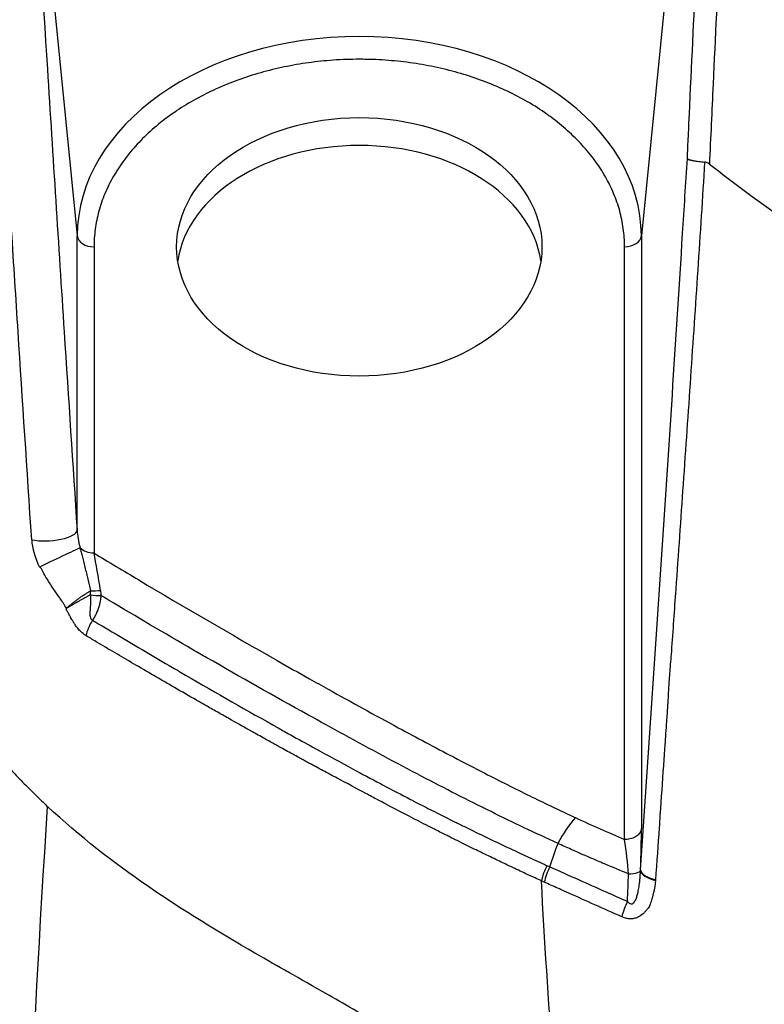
# Model space of a CAD drawing. Header units: millimetres. Extents: x 0 to 7374, y 0 to 4200.
# Tile 568 of 656: x 3858 to 3872, y 2000 to 2018. Entities that reach past the tile are written whole.
import ezdxf

# ---------------------------------------------------------------- set-up
doc = ezdxf.new("R2010")
doc.units = ezdxf.units.MM
doc.header["$LTSCALE"] = 0.2

# ---------------------------------------------------------------- blocks, each defined once
blk = doc.blocks.new('A$Cccaa745f')
for p, q in [((-32.591, 1120.69), (-33.98, 1106.639)), ((-44.948, 1116.032), (-44.02, 1106.639)), ((-44.02, 1101.401), (-44.02, 1106.639)), ((-33.98, 1106.639), (-33.98, 1096.099)), ((-43.72, 1106.442), (-43.72, 1100.997)), ((-34.28, 1095.902), (-34.28, 1106.442)), ((-35.661, 1095.44), (-35.611, 1095.418)), ((-33.996, 1095.35), (-33.996, 1095.36)), ((-35.709, 1095.143), (-35.76, 1095.166)), ((-33.731, 1095.176), (-33.735, 1095.127)), ((-33.73, 1095.188), (-33.731, 1095.176))]:
    blk.add_line(p, q)
for centre, major_axis, ratio, start_param, end_param in [((-39, 1106.637), (-5.018, 0), 0.706942, 3.142444, 6.282335), ((-39, 1105.947), (-3.25, 0), 0.707107, 3.249494, 6.175284), ((-32.702, 1103.238), (-0.17, 4.712), 0.159859, 6.152378, 6.261904), ((-43.72, 1106.654), (-0.3, 0), 0.706795, 0.070223, 1.571205), ((-34.281, 1106.654), (0.3, 0), 0.707299, 4.717279, 6.213629), ((-44.518, 1101.376), (0.499, 0.033), 0.318961, 4.020087, 6.231118), ((-43.617, 1100.835), (-0.329, 0.801), 0.290081, 0.675236, 1.13153), ((-44.079, 1100.82), (-0.587, 0.859), 0.546537, 0.746444, 1.295369), ((-44.38, 1100.889), (0.451, 0.216), 0.010653, 0.411776, 2.301987), ((-43.72, 1101.21), (0.3, 0), 0.707107, 3.743225, 4.71239), ((-43.646, 1100.437), (-0.16, 0.958), 0.0251, 4.599531, 5.333043), ((-43.907, 1100.146), (0.048, 0.498), 0.227814, 4.954717, 5.100714), ((-43.711, 1100.318), (0.3, -0.028), 0.238581, 4.485029, 5.126927), ((-43.706, 1100.429), (0.3, 0.009), 0.34806, 4.442474, 5.047053), ((-43.557, 1099.676), (0.257, 0.429), 0.457349, 1.546816, 2.175939), ((-35.235, 1095.83), (-0.347, -0.61), 0.29015, 4.034235, 4.873053), ((-34.092, 1095.085), (-0.072, -1.581), 0.05376, 1.749383, 2.269748), ((-35.506, 1095.316), (-0.206, -0.456), 0.38768, 4.614346, 5.216893), ((-35.455, 1095.293), (-0.205, -0.456), 0.387538, 4.612937, 5.21537), ((-34.295, 1095.365), (0.3, -0.011), 0.24512, 5.006841, 6.217677), ((-33.497, 1095.336), (-0.499, 0.034), 0.365915, 0.053025, 1.110435), ((-33.498, 1095.324), (-0.499, 0.037), 0.368594, 0.062851, 1.112695), ((-34.295, 1095.365), (0.3, -0.011), 0.24512, 6.218666, 6.218815), ((-34.088, 1094.678), (-0.205, -0.456), 0.36013, 4.603099, 5.204449)]:
    blk.add_ellipse(centre, major_axis=major_axis, ratio=ratio, start_param=start_param, end_param=end_param)
blk.add_ellipse((-39, 1106.442), major_axis=(3.25, 0), ratio=0.707107)
for points, knots in [([(0, 1201.072), (-2.689, 1201.066), (-5.304, 1200.896), (-10.564, 1200.216), (-13.15, 1199.71), (-17.41, 1198.595), (-19.097, 1198.078), (-21.713, 1197.15), (-22.654, 1196.791), (-26.071, 1195.387), (-28.472, 1194.207), (-32.082, 1192.133), (-33.384, 1191.32), (-36.089, 1189.484), (-37.486, 1188.444), (-40.06, 1186.355), (-41.249, 1185.312), (-43.774, 1182.917), (-45.111, 1181.527), (-48.684, 1177.417), (-50.768, 1174.545), (-53.596, 1169.867), (-54.53, 1168.142), (-55.506, 1166.11), (-55.631, 1165.844), (-55.909, 1165.242), (-56.065, 1164.897), (-56.63, 1163.615), (-57.021, 1162.663), (-57.761, 1160.728), (-58.107, 1159.75), (-58.569, 1158.333), (-58.713, 1157.876), (-59.385, 1155.641), (-59.829, 1153.852), (-60.355, 1151.181), (-60.51, 1150.29), (-60.708, 1148.93), (-60.769, 1148.473), (-61.045, 1146.179), (-61.173, 1144.341), (-61.253, 1140.726), (-61.211, 1138.953), (-61.039, 1136.34), (-60.965, 1135.487), (-60.585, 1131.897), (-60.13, 1129.182), (-58.377, 1121.689), (-56.744, 1117.052), (-53.685, 1110.406), (-52.558, 1108.248), (-50.145, 1104.03), (-48.932, 1102.119), (-47.642, 1100.29), (-47.399, 1099.951), (-46.98, 1099.395), (-46.793, 1099.155), (-46.604, 1098.918)], [0.000001, 0.000001, 0.000001, 0.000001, 0.80676, 0.80676, 1.613192, 1.613192, 2.147474, 2.147474, 2.450992, 2.450992, 3.264414, 3.264414, 3.726842, 3.726842, 4.252174, 4.252174, 4.730344, 4.730344, 5.307349, 5.307349, 6.354307, 6.354307, 6.939167, 6.939167, 7.029371, 7.029371, 7.147426, 7.147426, 7.463958, 7.463958, 7.785402, 7.785402, 7.92361, 7.92361, 8.469515, 8.469515, 8.732461, 8.732461, 8.864314, 8.864314, 9.389857, 9.389857, 9.894845, 9.894845, 10.139254, 10.139254, 10.923429, 10.923429, 12.288079, 12.288079, 12.97394, 12.97394, 13.688941, 13.688941, 13.803195, 13.803195, 13.892779, 13.892779, 13.892779, 13.892779]), ([(-33.164, 1108.011), (-33.158, 1108.144), (-33.152, 1108.277), (-33.146, 1108.41), (-33.142, 1108.488), (-33.138, 1108.566), (-33.135, 1108.644), (-33.055, 1110.349), (-32.976, 1112.053), (-32.899, 1113.754), (-32.883, 1114.11), (-32.867, 1114.465), (-32.851, 1114.821), (-32.785, 1116.284), (-32.72, 1117.746), (-32.656, 1119.206), (-32.634, 1119.701), (-32.612, 1120.195), (-32.591, 1120.69)], [0, 0, 0, 0, 0.0313514, 0.0313514, 0.0313514, 0.0497943, 0.0497943, 0.0497943, 0.4522092, 0.4522092, 0.4522092, 0.536318, 0.536318, 0.536318, 0.8826036, 0.8826036, 0.8826036, 0.9999982, 0.9999982, 0.9999982, 0.9999982]), ([(-32.195, 1120.733), (-32.229, 1119.944), (-32.263, 1119.163), (-32.31, 1118.089), (-32.323, 1117.791), (-32.349, 1117.214), (-32.361, 1116.939), (-32.385, 1116.39), (-32.398, 1116.115), (-32.422, 1115.565), (-32.434, 1115.288), (-32.457, 1114.786), (-32.467, 1114.561), (-32.515, 1113.499), (-32.553, 1112.67), (-32.629, 1111.004), (-32.667, 1110.165), (-32.728, 1108.858), (-32.75, 1108.384), (-32.772, 1107.913)], [0.000043, 0.000043, 0.000043, 0.000043, 0.1803438, 0.1803438, 0.25, 0.25, 0.3154675, 0.3154675, 0.3815061, 0.3815061, 0.4475135, 0.4475135, 0.5, 0.5, 0.6917095, 0.6917095, 0.8880778, 0.8880778, 0.9999842, 0.9999842, 0.9999842, 0.9999842]), ([(-44.948, 1116.032), (-44.898, 1115.199), (-44.847, 1114.367), (-44.796, 1113.537), (-44.714, 1112.223), (-44.633, 1110.914), (-44.55, 1109.609), (-44.451, 1108.042), (-44.351, 1106.482), (-44.251, 1104.93), (-44.174, 1103.749), (-44.097, 1102.573), (-44.02, 1101.401)], [0.0099023, 0.0099023, 0.0099023, 0.0099023, 0.1768093, 0.1768093, 0.1768093, 0.4410775, 0.4410775, 0.4410775, 0.7585437, 0.7585437, 0.7585437, 1, 1, 1, 1]), ([(-44.829, 1101.233), (-44.911, 1102.484), (-44.991, 1103.715), (-45.109, 1105.534), (-45.147, 1106.136), (-45.204, 1107.033), (-45.223, 1107.331), (-45.261, 1107.924), (-45.281, 1108.251), (-45.331, 1109.044), (-45.367, 1109.631), (-45.424, 1110.558), (-45.444, 1110.874), (-45.484, 1111.523), (-45.507, 1111.884), (-45.602, 1113.447), (-45.676, 1114.682), (-45.749, 1115.902)], [0, 0, 0, 0, 0.25, 0.25, 0.375, 0.375, 0.4375, 0.4375, 0.5, 0.5, 0.625, 0.625, 0.6875, 0.6875, 0.75, 0.75, 1, 1, 1, 1]), ([(-34.28, 1106.442), (-34.28, 1106.551), (-34.288, 1106.661), (-34.318, 1106.875), (-34.339, 1106.979), (-34.397, 1107.186), (-34.433, 1107.289), (-34.517, 1107.491), (-34.567, 1107.591), (-34.678, 1107.787), (-34.741, 1107.883), (-34.878, 1108.07), (-34.953, 1108.162), (-35.115, 1108.339), (-35.202, 1108.425), (-35.387, 1108.591), (-35.485, 1108.67), (-35.613, 1108.765), (-35.638, 1108.783), (-35.773, 1108.878), (-35.887, 1108.952), (-36.121, 1109.087), (-36.24, 1109.15), (-36.486, 1109.267), (-36.613, 1109.321), (-36.873, 1109.422), (-37.007, 1109.467), (-37.279, 1109.55), (-37.418, 1109.587), (-37.701, 1109.651), (-37.844, 1109.678), (-38.134, 1109.723), (-38.28, 1109.74), (-38.574, 1109.766), (-38.722, 1109.774), (-38.914, 1109.777), (-38.957, 1109.778), (-39.155, 1109.778), (-39.309, 1109.772), (-39.61, 1109.751), (-39.757, 1109.736), (-40.048, 1109.696), (-40.192, 1109.671), (-40.476, 1109.612), (-40.616, 1109.578), (-40.892, 1109.5), (-41.027, 1109.456), (-41.29, 1109.36), (-41.419, 1109.308), (-41.669, 1109.195), (-41.79, 1109.134), (-42.024, 1109.005), (-42.136, 1108.937), (-42.275, 1108.844), (-42.306, 1108.822), (-42.446, 1108.724), (-42.55, 1108.643), (-42.744, 1108.475), (-42.835, 1108.389), (-43.003, 1108.212), (-43.082, 1108.12), (-43.225, 1107.932), (-43.291, 1107.835), (-43.411, 1107.634), (-43.464, 1107.53), (-43.555, 1107.322), (-43.593, 1107.219), (-43.654, 1107.009), (-43.677, 1106.903), (-43.709, 1106.691), (-43.718, 1106.584), (-43.72, 1106.466), (-43.72, 1106.454), (-43.72, 1106.442)], [0, 0, 0, 0, 0.03125, 0.03125, 0.061431, 0.061431, 0.091653, 0.091653, 0.121901, 0.121901, 0.152157, 0.152157, 0.182398, 0.182398, 0.212614, 0.212614, 0.242775, 0.242775, 0.25, 0.25, 0.28125, 0.28125, 0.311214, 0.311214, 0.341215, 0.341215, 0.371241, 0.371241, 0.401278, 0.401278, 0.431311, 0.431311, 0.461327, 0.461327, 0.491304, 0.491304, 0.5, 0.5, 0.53125, 0.53125, 0.561213, 0.561213, 0.591213, 0.591213, 0.621239, 0.621239, 0.651276, 0.651276, 0.68131, 0.68131, 0.711327, 0.711327, 0.741306, 0.741306, 0.75, 0.75, 0.78125, 0.78125, 0.81188, 0.81188, 0.842555, 0.842555, 0.87325, 0.87325, 0.904938, 0.904938, 0.935578, 0.935578, 0.966165, 0.966165, 0.996651, 0.996651, 1, 1, 1, 1]), ([(-33.996, 1095.36), (-33.868, 1097.212), (-33.742, 1099.082), (-33.617, 1100.969), (-33.492, 1102.855), (-33.369, 1104.76), (-33.248, 1106.679), (-33.22, 1107.122), (-33.192, 1107.567), (-33.164, 1108.011)], [0, 0, 0, 0, 0.4482421, 0.4482421, 0.4482421, 0.8965444, 0.8965444, 0.8965444, 1, 1, 1, 1]), ([(-32.856, 1107.949), (-32.896, 1107.317), (-32.937, 1106.676), (-33.022, 1105.4), (-33.064, 1104.766), (-33.151, 1103.497), (-33.195, 1102.863), (-33.282, 1101.606), (-33.326, 1100.985), (-33.396, 1099.988), (-33.422, 1099.619), (-33.448, 1099.246)], [0.0000194, 0.0000194, 0.0000194, 0.0000194, 0.2331888, 0.2331888, 0.4567936, 0.4567936, 0.6737515, 0.6737515, 0.8802264, 0.8802264, 0.9999935, 0.9999935, 0.9999935, 0.9999935]), ([(-33.164, 1108.011), (-33.164, 1108.011), (-33.164, 1108.01), (-33.163, 1108.01), (-33.163, 1108.009), (-33.162, 1108.008), (-33.161, 1108.007), (-33.16, 1108.006), (-33.158, 1108.005), (-33.157, 1108.004), (-33.155, 1108.003), (-33.154, 1108.002), (-33.151, 1108.001), (-33.149, 1108), (-33.147, 1107.999), (-33.144, 1107.998), (-33.142, 1107.997), (-33.14, 1107.996), (-33.138, 1107.995), (-33.135, 1107.994), (-33.132, 1107.993), (-33.129, 1107.992), (-33.126, 1107.991), (-33.122, 1107.99), (-33.119, 1107.989), (-33.115, 1107.988), (-33.112, 1107.987), (-33.108, 1107.987), (-33.105, 1107.986), (-33.101, 1107.985), (-33.097, 1107.984), (-33.093, 1107.983), (-33.089, 1107.982), (-33.085, 1107.981), (-33.082, 1107.981), (-33.078, 1107.98), (-33.074, 1107.979), (-33.066, 1107.977), (-33.057, 1107.976), (-33.048, 1107.974), (-33.035, 1107.972), (-33.021, 1107.97), (-33.007, 1107.967), (-32.992, 1107.965), (-32.976, 1107.963), (-32.959, 1107.961), (-32.943, 1107.958), (-32.927, 1107.956), (-32.91, 1107.954), (-32.908, 1107.954), (-32.907, 1107.954), (-32.905, 1107.954), (-32.888, 1107.952), (-32.872, 1107.95), (-32.856, 1107.949)], [0.0000005, 0.0000005, 0.0000005, 0.0000005, 0.0496498, 0.0496498, 0.0496498, 0.1029865, 0.1029865, 0.1029865, 0.1430182, 0.1430182, 0.1430182, 0.1819837, 0.1819837, 0.1819837, 0.2206935, 0.2206935, 0.2206935, 0.25, 0.25, 0.25, 0.2920375, 0.2920375, 0.2920375, 0.3362106, 0.3362106, 0.3362106, 0.3818274, 0.3818274, 0.3818274, 0.4268355, 0.4268355, 0.4268355, 0.4688201, 0.4688201, 0.4688201, 0.5, 0.5, 0.5, 0.5693149, 0.5693149, 0.5693149, 0.6687215, 0.6687215, 0.6687215, 0.7756472, 0.7756472, 0.7756472, 0.8822503, 0.8822503, 0.8822503, 0.8935845, 0.8935845, 0.8935845, 0.999974, 0.999974, 0.999974, 0.999974]), ([(-32.772, 1107.913), (-32.517, 1107.718), (-32.263, 1107.527), (-32.01, 1107.34), (-31.569, 1107.015), (-31.13, 1106.703), (-30.694, 1106.401), (-30.254, 1106.096), (-29.816, 1105.803), (-29.381, 1105.521), (-28.94, 1105.235), (-28.503, 1104.961), (-28.07, 1104.697), (-28.027, 1104.671), (-27.983, 1104.645), (-27.94, 1104.618), (-27.52, 1104.364), (-27.104, 1104.121), (-26.693, 1103.887), (-26.303, 1103.665), (-25.917, 1103.452), (-25.536, 1103.248), (-25.509, 1103.233), (-25.482, 1103.219), (-25.455, 1103.204), (-25.063, 1102.994), (-24.676, 1102.793), (-24.294, 1102.601), (-23.93, 1102.417), (-23.57, 1102.241), (-23.216, 1102.072), (-23.19, 1102.059), (-23.164, 1102.047), (-23.138, 1102.034), (-22.787, 1101.868), (-22.442, 1101.708), (-22.103, 1101.555), (-22.067, 1101.539), (-22.032, 1101.523), (-21.996, 1101.507), (-21.678, 1101.365), (-21.365, 1101.228), (-21.058, 1101.097), (-20.827, 1100.999), (-20.599, 1100.903), (-20.374, 1100.811), (-20.063, 1100.683), (-19.758, 1100.561), (-19.46, 1100.444), (-19.414, 1100.427), (-19.368, 1100.409), (-19.322, 1100.391), (-19.246, 1100.361), (-19.17, 1100.332), (-19.094, 1100.303), (-19.033, 1100.28), (-18.972, 1100.257), (-18.912, 1100.234), (-18.689, 1100.149), (-18.469, 1100.068), (-18.254, 1099.989), (-18.21, 1099.973), (-18.166, 1099.957), (-18.122, 1099.941), (-17.993, 1099.894), (-17.865, 1099.848), (-17.739, 1099.803), (-17.676, 1099.78), (-17.613, 1099.758), (-17.551, 1099.736), (-17.526, 1099.727), (-17.508, 1099.721), (-17.489, 1099.714), (-17.472, 1099.709), (-17.455, 1099.702), (-17.43, 1099.694), (-17.412, 1099.688), (-17.391, 1099.68), (-17.365, 1099.671), (-17.278, 1099.641), (-17.191, 1099.611), (-17.104, 1099.581), (-16.758, 1099.463), (-16.417, 1099.351), (-16.082, 1099.244), (-15.771, 1099.144), (-15.464, 1099.049), (-15.163, 1098.959), (-15.054, 1098.926), (-14.946, 1098.894), (-14.838, 1098.862), (-14.556, 1098.779), (-14.278, 1098.7), (-14.006, 1098.625), (-13.88, 1098.59), (-13.756, 1098.556), (-13.632, 1098.522), (-13.377, 1098.453), (-13.126, 1098.387), (-12.88, 1098.324), (-12.782, 1098.299), (-12.685, 1098.274), (-12.588, 1098.249), (-12.324, 1098.183), (-12.066, 1098.12), (-11.815, 1098.059), (-11.725, 1098.038), (-11.636, 1098.017), (-11.547, 1097.996), (-11.31, 1097.941), (-11.078, 1097.888), (-10.852, 1097.837), (-10.758, 1097.816), (-10.664, 1097.796), (-10.572, 1097.776), (-10.345, 1097.726), (-10.124, 1097.679), (-9.908, 1097.635), (-9.825, 1097.618), (-9.743, 1097.601), (-9.662, 1097.585), (-9.632, 1097.579), (-9.602, 1097.572), (-9.572, 1097.566), (-9.457, 1097.544), (-9.344, 1097.521), (-9.232, 1097.5), (-9.162, 1097.486), (-9.092, 1097.473), (-9.023, 1097.46), (-8.988, 1097.453), (-8.954, 1097.447), (-8.92, 1097.44), (-8.906, 1097.438), (-8.897, 1097.436), (-8.887, 1097.434), (-8.876, 1097.432), (-8.864, 1097.43), (-8.844, 1097.426), (-8.838, 1097.425), (-8.832, 1097.424), (-8.825, 1097.423), (-8.745, 1097.408), (-8.652, 1097.391), (-8.567, 1097.376), (-8.396, 1097.345), (-8.228, 1097.316), (-8.062, 1097.287), (-7.953, 1097.269), (-7.845, 1097.251), (-7.738, 1097.233), (-7.522, 1097.198), (-7.309, 1097.164), (-7.101, 1097.132), (-6.97, 1097.112), (-6.84, 1097.093), (-6.712, 1097.074), (-6.526, 1097.047), (-6.344, 1097.022), (-6.165, 1096.998), (-6.07, 1096.985), (-5.975, 1096.972), (-5.882, 1096.96), (-5.835, 1096.954), (-5.789, 1096.948), (-5.743, 1096.942), (-5.581, 1096.922), (-5.422, 1096.902), (-5.266, 1096.884), (-5.122, 1096.866), (-4.98, 1096.85), (-4.841, 1096.835), (-4.695, 1096.818), (-4.553, 1096.803), (-4.413, 1096.788), (-4.273, 1096.774), (-4.135, 1096.76), (-4.001, 1096.747), (-3.913, 1096.738), (-3.827, 1096.73), (-3.742, 1096.722), (-3.558, 1096.704), (-3.378, 1096.689), (-3.202, 1096.675), (-3.038, 1096.662), (-2.878, 1096.65), (-2.72, 1096.64), (-2.706, 1096.639), (-2.693, 1096.638), (-2.679, 1096.637), (-2.534, 1096.628), (-2.391, 1096.62), (-2.25, 1096.612), (-2.223, 1096.611), (-2.197, 1096.609), (-2.17, 1096.608), (-2.041, 1096.601), (-1.912, 1096.596), (-1.784, 1096.59), (-1.746, 1096.589), (-1.709, 1096.587), (-1.672, 1096.586), (-1.554, 1096.581), (-1.436, 1096.577), (-1.319, 1096.574), (-1.273, 1096.572), (-1.227, 1096.571), (-1.182, 1096.57), (-1.072, 1096.566), (-0.962, 1096.564), (-0.852, 1096.561), (-0.799, 1096.56), (-0.747, 1096.559), (-0.695, 1096.558), (-0.589, 1096.556), (-0.483, 1096.555), (-0.376, 1096.554), (-0.321, 1096.553), (-0.266, 1096.552), (-0.211, 1096.552), (-0.157, 1096.551), (-0.103, 1096.551), (-0.048, 1096.551), (-0.032, 1096.55), (-0.016, 1096.55), (0, 1096.55)], [0, 0, 0, 0, 0.021453, 0.021453, 0.021453, 0.0587503, 0.0587503, 0.0587503, 0.0964448, 0.0964448, 0.0964448, 0.1347135, 0.1347135, 0.1347135, 0.1385462, 0.1385462, 0.1385462, 0.175748, 0.175748, 0.175748, 0.2110585, 0.2110585, 0.2110585, 0.2135647, 0.2135647, 0.2135647, 0.25, 0.25, 0.25, 0.2848374, 0.2848374, 0.2848374, 0.2874288, 0.2874288, 0.2874288, 0.3220351, 0.3220351, 0.3220351, 0.3256579, 0.3256579, 0.3256579, 0.3582253, 0.3582253, 0.3582253, 0.3826956, 0.3826956, 0.3826956, 0.416526, 0.416526, 0.416526, 0.4217397, 0.4217397, 0.4217397, 0.4304394, 0.4304394, 0.4304394, 0.4375, 0.4375, 0.4375, 0.4634313, 0.4634313, 0.4634313, 0.46875, 0.46875, 0.46875, 0.484375, 0.484375, 0.484375, 0.4921875, 0.4921875, 0.4921875, 0.4953762, 0.4953762, 0.4953762, 0.4980995, 0.4980995, 0.4980995, 0.5, 0.5, 0.5, 0.5062614, 0.5062614, 0.5062614, 0.5312947, 0.5312947, 0.5312947, 0.5546102, 0.5546102, 0.5546102, 0.5630413, 0.5630413, 0.5630413, 0.5851917, 0.5851917, 0.5851917, 0.5954119, 0.5954119, 0.5954119, 0.6165408, 0.6165408, 0.6165408, 0.625, 0.625, 0.625, 0.6480362, 0.6480362, 0.6480362, 0.65625, 0.65625, 0.65625, 0.6783229, 0.6783229, 0.6783229, 0.6875, 0.6875, 0.6875, 0.7101018, 0.7101018, 0.7101018, 0.71875, 0.71875, 0.71875, 0.7219948, 0.7219948, 0.7219948, 0.734375, 0.734375, 0.734375, 0.7421875, 0.7421875, 0.7421875, 0.7460938, 0.7460938, 0.7460938, 0.7476762, 0.7476762, 0.7476762, 0.7493736, 0.7493736, 0.7493736, 0.7498342, 0.7498342, 0.7498342, 0.7552175, 0.7552175, 0.7552175, 0.7659522, 0.7659522, 0.7659522, 0.7730053, 0.7730053, 0.7730053, 0.7873144, 0.7873144, 0.7873144, 0.7963705, 0.7963705, 0.7963705, 0.8094833, 0.8094833, 0.8094833, 0.8165014, 0.8165014, 0.8165014, 0.8199762, 0.8199762, 0.8199762, 0.8322546, 0.8322546, 0.8322546, 0.8436306, 0.8436306, 0.8436306, 0.8554823, 0.8554823, 0.8554823, 0.8673341, 0.8673341, 0.8673341, 0.875, 0.875, 0.875, 0.8916769, 0.8916769, 0.8916769, 0.9072242, 0.9072242, 0.9072242, 0.908562, 0.908562, 0.908562, 0.9229094, 0.9229094, 0.9229094, 0.9255934, 0.9255934, 0.9255934, 0.9388344, 0.9388344, 0.9388344, 0.9426865, 0.9426865, 0.9426865, 0.9549162, 0.9549162, 0.9549162, 0.9596741, 0.9596741, 0.9596741, 0.9710965, 0.9710965, 0.9710965, 0.9765035, 0.9765035, 0.9765035, 0.9873979, 0.9873979, 0.9873979, 0.9929692, 0.9929692, 0.9929692, 0.9983904, 0.9983904, 0.9983904, 1, 1, 1, 1]), ([(-43.968, 1101.089), (-43.962, 1101.065), (-43.955, 1101.039), (-43.942, 1100.984), (-43.935, 1100.955), (-43.919, 1100.894), (-43.911, 1100.862), (-43.894, 1100.793), (-43.885, 1100.756), (-43.866, 1100.682), (-43.858, 1100.646), (-43.847, 1100.602), (-43.845, 1100.595), (-43.835, 1100.553), (-43.827, 1100.517), (-43.815, 1100.464), (-43.811, 1100.449), (-43.8, 1100.398), (-43.792, 1100.362), (-43.784, 1100.325)], [0, 0, 0, 0, 0.137641, 0.137641, 0.276966, 0.276966, 0.418958, 0.418958, 0.567956, 0.567956, 0.699746, 0.699746, 0.722753, 0.722753, 0.843501, 0.843501, 0.89181, 0.89181, 1, 1, 1, 1]), ([(-43.72, 1100.997), (-43.456, 1100.837), (-43.19, 1100.677), (-42.924, 1100.518), (-42.11, 1100.033), (-41.289, 1099.555), (-40.459, 1099.084), (-40.269, 1098.976), (-40.079, 1098.869), (-39.888, 1098.762), (-39.777, 1098.699), (-39.665, 1098.637), (-39.554, 1098.575), (-39.14, 1098.345), (-38.724, 1098.117), (-38.306, 1097.891), (-37.981, 1097.716), (-37.654, 1097.542), (-37.325, 1097.37), (-37.14, 1097.273), (-36.954, 1097.176), (-36.767, 1097.081), (-36.503, 1096.945), (-36.236, 1096.811), (-35.968, 1096.679), (-35.729, 1096.562), (-35.489, 1096.447), (-35.247, 1096.334), (-35.216, 1096.32), (-35.185, 1096.305), (-35.155, 1096.291)], [0, 0, 0, 0, 0.0963186, 0.0963186, 0.0963186, 0.3904553, 0.3904553, 0.3904553, 0.4577414, 0.4577414, 0.4577414, 0.4970078, 0.4970078, 0.4970078, 0.642445, 0.642445, 0.642445, 0.7555166, 0.7555166, 0.7555166, 0.8192496, 0.8192496, 0.8192496, 0.9096248, 0.9096248, 0.9096248, 0.9898265, 0.9898265, 0.9898265, 0.9999999, 0.9999999, 0.9999999, 0.9999999]), ([(-44.212, 1100.013), (-44.243, 1100.077), (-44.283, 1100.133), (-44.322, 1100.189), (-44.326, 1100.194), (-44.33, 1100.2), (-44.334, 1100.206), (-44.372, 1100.26), (-44.41, 1100.314), (-44.447, 1100.368), (-44.491, 1100.434), (-44.534, 1100.5), (-44.575, 1100.569), (-44.601, 1100.613), (-44.626, 1100.657), (-44.65, 1100.703), (-44.658, 1100.719), (-44.667, 1100.736), (-44.683, 1100.748)], [0.00011573, 0.00011573, 0.00011573, 0.00011573, 0.02104821, 0.02104821, 0.02104821, 0.02318295, 0.02318295, 0.02318295, 0.04335737, 0.04335737, 0.04335737, 0.06761382, 0.06761382, 0.06761382, 0.0831549, 0.0831549, 0.0831549, 0.08875291, 0.08875291, 0.08875291, 0.08875291]), ([(-44.212, 1100.013), (-44.201, 1100.023), (-44.19, 1100.033), (-44.178, 1100.043), (-44.166, 1100.054), (-44.153, 1100.065), (-44.139, 1100.076), (-44.126, 1100.087), (-44.111, 1100.099), (-44.097, 1100.111), (-44.082, 1100.122), (-44.067, 1100.134), (-44.051, 1100.146), (-44.036, 1100.158), (-44.02, 1100.169), (-44.003, 1100.181), (-43.987, 1100.193), (-43.971, 1100.204), (-43.954, 1100.216), (-43.937, 1100.227), (-43.921, 1100.238), (-43.904, 1100.249), (-43.887, 1100.26), (-43.871, 1100.271), (-43.855, 1100.281), (-43.838, 1100.292), (-43.822, 1100.302), (-43.807, 1100.311), (-43.799, 1100.316), (-43.791, 1100.32), (-43.784, 1100.325)], [0.0252889, 0.0252889, 0.0252889, 0.0252889, 0.1272202, 0.1272202, 0.1272202, 0.2296731, 0.2296731, 0.2296731, 0.3317309, 0.3317309, 0.3317309, 0.4333552, 0.4333552, 0.4333552, 0.5348283, 0.5348283, 0.5348283, 0.6364861, 0.6364861, 0.6364861, 0.739119, 0.739119, 0.739119, 0.8424257, 0.8424257, 0.8424257, 0.9471192, 0.9471192, 0.9471192, 0.9997498, 0.9997498, 0.9997498, 0.9997498]), ([(-44.212, 1100.013), (-44.206, 1100.015), (-44.201, 1100.018), (-44.195, 1100.022), (-44.189, 1100.025), (-44.182, 1100.029), (-44.176, 1100.034), (-44.17, 1100.037), (-44.163, 1100.041), (-44.157, 1100.045), (-44.15, 1100.049), (-44.143, 1100.053), (-44.137, 1100.057), (-44.131, 1100.061), (-44.126, 1100.064), (-44.121, 1100.067), (-44.116, 1100.07), (-44.111, 1100.073), (-44.105, 1100.076), (-44.099, 1100.08), (-44.093, 1100.083), (-44.087, 1100.087), (-44.081, 1100.09), (-44.074, 1100.094), (-44.068, 1100.098), (-44.062, 1100.102), (-44.055, 1100.106), (-44.049, 1100.109), (-44.042, 1100.113), (-44.035, 1100.117), (-44.029, 1100.12), (-44.021, 1100.125), (-44.014, 1100.129), (-44.009, 1100.132), (-44.008, 1100.133), (-44.007, 1100.133), (-44.006, 1100.134), (-44.002, 1100.136), (-43.996, 1100.139), (-43.989, 1100.144), (-43.982, 1100.147), (-43.975, 1100.151), (-43.966, 1100.156), (-43.959, 1100.16), (-43.951, 1100.165), (-43.942, 1100.17), (-43.934, 1100.174), (-43.925, 1100.179), (-43.916, 1100.184), (-43.907, 1100.189), (-43.899, 1100.194), (-43.89, 1100.199), (-43.881, 1100.204), (-43.872, 1100.209), (-43.863, 1100.213), (-43.854, 1100.218), (-43.845, 1100.223), (-43.837, 1100.228), (-43.828, 1100.232), (-43.819, 1100.237), (-43.811, 1100.241), (-43.801, 1100.246), (-43.793, 1100.251), (-43.785, 1100.255)], [0.0266752, 0.0266752, 0.0266752, 0.0266752, 0.0701835, 0.0701835, 0.0701835, 0.1170314, 0.1170314, 0.1170314, 0.1614547, 0.1614547, 0.1614547, 0.2086307, 0.2086307, 0.2086307, 0.25, 0.25, 0.25, 0.2884173, 0.2884173, 0.2884173, 0.3235318, 0.3235318, 0.3235318, 0.3576963, 0.3576963, 0.3576963, 0.3932722, 0.3932722, 0.3932722, 0.4313852, 0.4313852, 0.4313852, 0.486598, 0.486598, 0.486598, 0.5, 0.5, 0.5, 0.5664685, 0.5664685, 0.5664685, 0.623759, 0.623759, 0.623759, 0.6756181, 0.6756181, 0.6756181, 0.7253347, 0.7253347, 0.7253347, 0.774324, 0.774324, 0.774324, 0.8235565, 0.8235565, 0.8235565, 0.8751541, 0.8751541, 0.8751541, 0.9295543, 0.9295543, 0.9295543, 0.9999713, 0.9999713, 0.9999713, 0.9999713]), ([(-43.785, 1100.255), (-43.785, 1100.245), (-43.784, 1100.235), (-43.783, 1100.224), (-43.783, 1100.214), (-43.783, 1100.203), (-43.782, 1100.192), (-43.782, 1100.181), (-43.782, 1100.17), (-43.782, 1100.158), (-43.782, 1100.146), (-43.782, 1100.135), (-43.782, 1100.122), (-43.783, 1100.11), (-43.783, 1100.098), (-43.784, 1100.085), (-43.784, 1100.074), (-43.785, 1100.061), (-43.786, 1100.049), (-43.787, 1100.039), (-43.787, 1100.029), (-43.788, 1100.019), (-43.789, 1100.005), (-43.79, 1099.991), (-43.791, 1099.978), (-43.791, 1099.965), (-43.792, 1099.952), (-43.792, 1099.94), (-43.792, 1099.928), (-43.792, 1099.917), (-43.792, 1099.907), (-43.792, 1099.896), (-43.791, 1099.886), (-43.79, 1099.877), (-43.789, 1099.868), (-43.787, 1099.86), (-43.785, 1099.852), (-43.783, 1099.845), (-43.781, 1099.838), (-43.777, 1099.831), (-43.774, 1099.826), (-43.771, 1099.821), (-43.766, 1099.817), (-43.761, 1099.811), (-43.755, 1099.807), (-43.747, 1099.804)], [0.0001781, 0.0001781, 0.0001781, 0.0001781, 0.0834038, 0.0834038, 0.0834038, 0.1639309, 0.1639309, 0.1639309, 0.2415597, 0.2415597, 0.2415597, 0.3146488, 0.3146488, 0.3146488, 0.3846693, 0.3846693, 0.3846693, 0.4489682, 0.4489682, 0.4489682, 0.5, 0.5, 0.5, 0.5699629, 0.5699629, 0.5699629, 0.6366675, 0.6366675, 0.6366675, 0.7009747, 0.7009747, 0.7009747, 0.7635028, 0.7635028, 0.7635028, 0.8243112, 0.8243112, 0.8243112, 0.884577, 0.884577, 0.884577, 0.9378673, 0.9378673, 0.9378673, 0.9999434, 0.9999434, 0.9999434, 0.9999434]), ([(-43.597, 1100.241), (-43.599, 1100.217), (-43.602, 1100.192), (-43.606, 1100.168), (-43.61, 1100.143), (-43.615, 1100.118), (-43.621, 1100.094), (-43.626, 1100.07), (-43.633, 1100.046), (-43.641, 1100.022), (-43.649, 1099.998), (-43.657, 1099.974), (-43.667, 1099.951), (-43.676, 1099.928), (-43.687, 1099.906), (-43.698, 1099.884), (-43.71, 1099.862), (-43.722, 1099.841), (-43.735, 1099.821), (-43.739, 1099.815), (-43.743, 1099.81), (-43.747, 1099.804)], [0.0000125, 0.0000125, 0.0000125, 0.0000125, 0.158541, 0.158541, 0.158541, 0.316254, 0.316254, 0.316254, 0.4736998, 0.4736998, 0.4736998, 0.6320049, 0.6320049, 0.6320049, 0.7912433, 0.7912433, 0.7912433, 0.9524723, 0.9524723, 0.9524723, 0.9999771, 0.9999771, 0.9999771, 0.9999771]), ([(-35.465, 1095.832), (-35.868, 1096.016), (-36.264, 1096.205), (-37.071, 1096.602), (-37.48, 1096.811), (-38.349, 1097.266), (-38.808, 1097.513), (-39.481, 1097.881), (-39.698, 1098.001), (-40.518, 1098.454), (-41.118, 1098.793), (-41.796, 1099.183), (-41.878, 1099.23), (-42.464, 1099.569), (-42.965, 1099.864), (-43.507, 1100.188), (-43.552, 1100.215), (-43.597, 1100.241)], [0, 0, 0, 0, 0.139662, 0.139662, 0.287204, 0.287204, 0.456145, 0.456145, 0.53639, 0.53639, 0.761077, 0.761077, 0.792096, 0.792096, 0.982875, 0.982875, 1, 1, 1, 1]), ([(-43.864, 1099.529), (-43.873, 1099.534), (-43.881, 1099.539), (-43.898, 1099.551), (-43.907, 1099.557), (-43.924, 1099.571), (-43.933, 1099.579), (-43.951, 1099.595), (-43.96, 1099.603), (-43.977, 1099.622), (-43.986, 1099.631), (-44.005, 1099.653), (-44.015, 1099.665), (-44.04, 1099.699), (-44.055, 1099.72), (-44.071, 1099.745), (-44.074, 1099.75), (-44.081, 1099.761), (-44.084, 1099.766), (-44.091, 1099.777), (-44.095, 1099.784), (-44.104, 1099.798), (-44.109, 1099.807), (-44.121, 1099.828), (-44.128, 1099.839), (-44.139, 1099.859), (-44.142, 1099.865), (-44.153, 1099.884), (-44.159, 1099.896), (-44.172, 1099.92), (-44.178, 1099.931), (-44.19, 1099.953), (-44.196, 1099.963), (-44.207, 1099.984), (-44.212, 1099.993), (-44.218, 1100.003), (-44.22, 1100.006), (-44.212, 1100.013)], [0, 0, 0, 0, 0.056636, 0.056636, 0.11241, 0.11241, 0.169092, 0.169092, 0.227851, 0.227851, 0.290286, 0.290286, 0.364088, 0.364088, 0.5, 0.5, 0.543385, 0.543385, 0.590399, 0.590399, 0.637534, 0.637534, 0.686317, 0.686317, 0.731648, 0.731648, 0.75, 0.75, 0.787579, 0.787579, 0.828792, 0.828792, 0.877156, 0.877156, 0.945678, 0.945678, 1, 1, 1, 1]), ([(-43.747, 1099.804), (-43.593, 1099.712), (-43.439, 1099.62), (-43.285, 1099.529), (-42.966, 1099.34), (-42.646, 1099.151), (-42.325, 1098.964), (-42.28, 1098.938), (-42.236, 1098.912), (-42.192, 1098.886), (-41.645, 1098.568), (-41.094, 1098.252), (-40.538, 1097.941), (-40.523, 1097.932), (-40.507, 1097.923), (-40.492, 1097.915), (-40.424, 1097.876), (-40.355, 1097.838), (-40.287, 1097.8), (-40.248, 1097.778), (-40.209, 1097.757), (-40.17, 1097.735), (-40.039, 1097.662), (-39.907, 1097.59), (-39.776, 1097.517), (-39.558, 1097.397), (-39.339, 1097.278), (-39.12, 1097.16), (-38.955, 1097.071), (-38.791, 1096.983), (-38.626, 1096.896), (-38.612, 1096.889), (-38.599, 1096.882), (-38.586, 1096.875), (-38.421, 1096.787), (-38.255, 1096.701), (-38.088, 1096.615), (-38.07, 1096.605), (-38.051, 1096.596), (-38.033, 1096.586), (-38.026, 1096.582), (-38.019, 1096.579), (-38.011, 1096.575), (-37.947, 1096.542), (-37.882, 1096.508), (-37.817, 1096.475), (-37.766, 1096.449), (-37.715, 1096.424), (-37.664, 1096.398), (-37.542, 1096.336), (-37.418, 1096.274), (-37.295, 1096.213), (-37.236, 1096.184), (-37.177, 1096.155), (-37.118, 1096.126), (-36.868, 1096.004), (-36.616, 1095.883), (-36.361, 1095.763), (-36.298, 1095.733), (-36.234, 1095.703), (-36.17, 1095.674), (-36.068, 1095.626), (-35.964, 1095.578), (-35.86, 1095.531), (-35.806, 1095.506), (-35.752, 1095.481), (-35.698, 1095.457), (-35.686, 1095.451), (-35.673, 1095.446), (-35.661, 1095.44)], [0, 0, 0, 0, 0.0594591, 0.0594591, 0.0594591, 0.1823912, 0.1823912, 0.1823912, 0.1993433, 0.1993433, 0.1993433, 0.4086525, 0.4086525, 0.4086525, 0.4144453, 0.4144453, 0.4144453, 0.4402207, 0.4402207, 0.4402207, 0.4547497, 0.4547497, 0.4547497, 0.5040592, 0.5040592, 0.5040592, 0.5854926, 0.5854926, 0.5854926, 0.6463525, 0.6463525, 0.6463525, 0.6512205, 0.6512205, 0.6512205, 0.7119713, 0.7119713, 0.7119713, 0.7187191, 0.7187191, 0.7187191, 0.7213418, 0.7213418, 0.7213418, 0.744945, 0.744945, 0.744945, 0.7633907, 0.7633907, 0.7633907, 0.8078061, 0.8078061, 0.8078061, 0.828913, 0.828913, 0.828913, 0.9184876, 0.9184876, 0.9184876, 0.9408352, 0.9408352, 0.9408352, 0.9769324, 0.9769324, 0.9769324, 0.9957314, 0.9957314, 0.9957314, 1, 1, 1, 1]), ([(-35.76, 1095.166), (-35.788, 1095.179), (-35.826, 1095.196), (-35.921, 1095.241), (-35.98, 1095.268), (-36.123, 1095.335), (-36.208, 1095.375), (-36.349, 1095.442), (-36.395, 1095.464), (-36.524, 1095.525), (-36.61, 1095.567), (-36.772, 1095.644), (-36.845, 1095.679), (-36.967, 1095.739), (-37.014, 1095.762), (-37.159, 1095.833), (-37.26, 1095.882), (-37.389, 1095.947), (-37.414, 1095.96), (-37.505, 1096.005), (-37.573, 1096.04), (-37.67, 1096.089), (-37.703, 1096.105), (-37.768, 1096.139), (-37.802, 1096.155), (-37.839, 1096.175), (-37.85, 1096.18), (-38.085, 1096.3), (-38.31, 1096.417), (-38.579, 1096.559), (-38.623, 1096.582), (-38.667, 1096.605), (-38.667, 1096.605), (-38.739, 1096.644), (-38.811, 1096.682), (-39.053, 1096.811), (-39.222, 1096.901), (-39.476, 1097.037), (-39.56, 1097.082), (-39.686, 1097.149), (-39.728, 1097.172), (-39.791, 1097.205), (-39.82, 1097.221), (-39.846, 1097.235), (-39.848, 1097.235), (-39.861, 1097.243), (-39.872, 1097.249), (-39.889, 1097.258), (-39.895, 1097.261), (-39.91, 1097.269), (-39.939, 1097.285), (-40.024, 1097.332), (-40.082, 1097.363), (-40.166, 1097.41), (-40.18, 1097.417), (-40.263, 1097.463), (-40.344, 1097.507), (-40.448, 1097.565), (-40.46, 1097.572), (-40.48, 1097.583), (-40.488, 1097.587), (-40.555, 1097.624), (-40.619, 1097.659), (-40.72, 1097.716), (-40.761, 1097.738), (-40.839, 1097.782), (-40.876, 1097.802), (-41.034, 1097.891), (-41.159, 1097.961), (-41.312, 1098.048), (-41.348, 1098.068), (-41.406, 1098.101), (-41.43, 1098.114), (-41.46, 1098.131), (-41.467, 1098.135), (-41.549, 1098.182), (-41.62, 1098.222), (-41.716, 1098.276), (-41.738, 1098.289), (-41.769, 1098.307), (-41.776, 1098.311), (-41.805, 1098.327), (-41.827, 1098.34), (-41.862, 1098.36), (-41.871, 1098.365), (-41.885, 1098.373), (-41.891, 1098.376), (-42.03, 1098.456), (-42.159, 1098.53), (-42.412, 1098.676), (-42.534, 1098.747), (-42.779, 1098.889), (-42.9, 1098.96), (-43.129, 1099.094), (-43.238, 1099.158), (-43.459, 1099.288), (-43.572, 1099.355), (-43.743, 1099.457), (-43.804, 1099.493), (-43.864, 1099.529)], [0.0000879, 0.0000879, 0.0000879, 0.0000879, 0.0343219, 0.0343219, 0.0697092, 0.0697092, 0.1076851, 0.1076851, 0.125, 0.125, 0.1533745, 0.1533745, 0.1746279, 0.1746279, 0.1875, 0.1875, 0.2129086, 0.2129086, 0.21875, 0.21875, 0.234375, 0.234375, 0.2405165, 0.2405165, 0.2470299, 0.2470299, 0.25, 0.25, 0.3323133, 0.3323133, 0.3484202, 0.3484202, 0.3485444, 0.3485444, 0.375, 0.375, 0.4375, 0.4375, 0.46875, 0.46875, 0.484375, 0.484375, 0.4919912, 0.4919912, 0.4924363, 0.4924363, 0.4962257, 0.4962257, 0.5, 0.5, 0.5285986, 0.5285986, 0.5573812, 0.5573812, 0.5625, 0.5625, 0.5882973, 0.5882973, 0.5916423, 0.5916423, 0.59375, 0.59375, 0.609375, 0.609375, 0.6171875, 0.6171875, 0.625, 0.625, 0.6660723, 0.6660723, 0.6788556, 0.6788556, 0.6875, 0.6875, 0.6902437, 0.6902437, 0.71875, 0.71875, 0.7304532, 0.7304532, 0.734375, 0.734375, 0.7448867, 0.7448867, 0.7480922, 0.7480922, 0.75, 0.75, 0.793341, 0.793341, 0.836682, 0.836682, 0.8819538, 0.8819538, 0.9249234, 0.9249234, 0.9725864, 0.9725864, 1, 1, 1, 1]), ([(-33.448, 1099.246), (-33.453, 1099.183), (-33.458, 1099.122), (-33.468, 1099.004), (-33.473, 1098.947), (-33.482, 1098.841), (-33.486, 1098.792), (-33.495, 1098.657), (-33.5, 1098.572), (-33.507, 1098.443), (-33.509, 1098.399), (-33.512, 1098.336), (-33.514, 1098.308), (-33.516, 1098.279), (-33.516, 1098.275), (-33.518, 1098.248), (-33.519, 1098.23), (-33.521, 1098.212), (-33.523, 1098.183), (-33.528, 1098.101), (-33.532, 1098.053), (-33.54, 1097.935), (-33.545, 1097.865), (-33.556, 1097.707), (-33.562, 1097.622), (-33.57, 1097.502), (-33.572, 1097.478), (-33.574, 1097.448), (-33.574, 1097.443), (-33.575, 1097.436), (-33.575, 1097.433), (-33.575, 1097.429), (-33.575, 1097.428), (-33.578, 1097.396), (-33.58, 1097.358), (-33.586, 1097.276), (-33.589, 1097.232), (-33.61, 1096.928), (-33.63, 1096.637), (-33.656, 1096.261), (-33.661, 1096.186), (-33.687, 1095.812), (-33.708, 1095.505), (-33.73, 1095.188)], [0, 0, 0, 0, 0.0453601, 0.0453601, 0.0883334, 0.0883334, 0.125, 0.125, 0.1875, 0.1875, 0.21875, 0.21875, 0.2333232, 0.2333232, 0.2359609, 0.2359609, 0.25, 0.25, 0.3082813, 0.3082813, 0.3574628, 0.3574628, 0.4070355, 0.4070355, 0.4535178, 0.4535178, 0.4651383, 0.4651383, 0.4673172, 0.4673172, 0.4685613, 0.4685613, 0.4691104, 0.4691104, 0.4827433, 0.4827433, 0.5, 0.5, 0.725377, 0.725377, 0.7809103, 0.7809103, 1, 1, 1, 1]), ([(-46.604, 1098.918), (-46.582, 1098.887), (-46.561, 1098.855), (-46.54, 1098.824), (-46.513, 1098.784), (-46.486, 1098.745), (-46.459, 1098.705), (-46.445, 1098.685), (-46.431, 1098.665), (-46.418, 1098.645), (-46.404, 1098.626), (-46.391, 1098.606), (-46.377, 1098.586), (-46.35, 1098.547), (-46.322, 1098.508), (-46.294, 1098.469), (-46.266, 1098.43), (-46.238, 1098.391), (-46.21, 1098.352), (-46.154, 1098.276), (-46.097, 1098.199), (-46.039, 1098.125), (-45.956, 1098.017), (-45.871, 1097.911), (-45.785, 1097.807), (-45.751, 1097.767), (-45.718, 1097.726), (-45.684, 1097.686), (-45.581, 1097.565), (-45.478, 1097.447), (-45.373, 1097.331), (-45.355, 1097.311), (-45.336, 1097.291), (-45.318, 1097.271), (-45.264, 1097.212), (-45.209, 1097.153), (-45.155, 1097.095), (-45.121, 1097.059), (-45.088, 1097.024), (-45.054, 1096.989), (-45.051, 1096.986), (-45.048, 1096.982), (-45.044, 1096.979), (-45.008, 1096.941), (-44.972, 1096.904), (-44.935, 1096.867), (-44.841, 1096.772), (-44.746, 1096.678), (-44.65, 1096.587), (-44.627, 1096.564), (-44.603, 1096.541), (-44.579, 1096.519), (-44.568, 1096.508), (-44.557, 1096.498), (-44.546, 1096.488)], [0, 0, 0, 0, 0.0336271, 0.0336271, 0.0336271, 0.0765569, 0.0765569, 0.0765569, 0.0980691, 0.0980691, 0.0980691, 0.119612, 0.119612, 0.119612, 0.1627891, 0.1627891, 0.1627891, 0.206085, 0.206085, 0.206085, 0.2930173, 0.2930173, 0.2930173, 0.4187139, 0.4187139, 0.4187139, 0.4681358, 0.4681358, 0.4681358, 0.6171643, 0.6171643, 0.6171643, 0.6431712, 0.6431712, 0.6431712, 0.7201354, 0.7201354, 0.7201354, 0.7669764, 0.7669764, 0.7669764, 0.7716931, 0.7716931, 0.7716931, 0.822375, 0.822375, 0.822375, 0.9526746, 0.9526746, 0.9526746, 0.9852195, 0.9852195, 0.9852195, 0.9999995, 0.9999995, 0.9999995, 0.9999995]), ([(-45.042, 1084.864), (-45.042, 1084.889), (-44.994, 1088.228), (-44.827, 1092.106), (-44.546, 1096.488)], [0, 0, 0, 0, 0.0072706, 1, 1, 1, 1]), ([(-35.481, 1090.966), (-36.175, 1091.315), (-36.85, 1091.646), (-37.749, 1092.122), (-37.988, 1092.252), (-38.303, 1092.427), (-38.425, 1092.496), (-38.883, 1092.754), (-39.214, 1092.945), (-40.118, 1093.462), (-40.421, 1093.63), (-41.5, 1094.254), (-42.135, 1094.64), (-43.373, 1095.492), (-43.976, 1095.96), (-44.546, 1096.488)], [0.000011, 0.000011, 0.000011, 0.000011, 0.251338, 0.251338, 0.341461, 0.341461, 0.404771, 0.404771, 0.576878, 0.576878, 0.877975, 0.877975, 1.316308, 1.316308, 1.758529, 1.758529, 1.758529, 1.758529]), ([(-33.98, 1096.099), (-33.982, 1096.085), (-33.985, 1096.072), (-33.994, 1096.047), (-34, 1096.035), (-34.015, 1096.012), (-34.025, 1096.001), (-34.045, 1095.98), (-34.057, 1095.97), (-34.083, 1095.953), (-34.097, 1095.944), (-34.127, 1095.93), (-34.143, 1095.924), (-34.176, 1095.914), (-34.193, 1095.91), (-34.228, 1095.904), (-34.246, 1095.902), (-34.269, 1095.901), (-34.274, 1095.901), (-34.28, 1095.902)], [0.001488, 0.001488, 0.001488, 0.001488, 0.1250002, 0.1250002, 0.2449388, 0.2449388, 0.3648879, 0.3648879, 0.4848455, 0.4848455, 0.6048099, 0.6048099, 0.7248329, 0.7248329, 0.8448306, 0.8448306, 0.9648417, 0.9648417, 0.9998635, 0.9998635, 0.9998635, 0.9998635]), ([(-34.211, 1095.292), (-34.355, 1095.35), (-34.498, 1095.41), (-34.639, 1095.469), (-34.668, 1095.482), (-34.698, 1095.494), (-34.727, 1095.507), (-34.864, 1095.565), (-34.999, 1095.624), (-35.133, 1095.683), (-35.166, 1095.697), (-35.199, 1095.712), (-35.231, 1095.727), (-35.309, 1095.761), (-35.387, 1095.797), (-35.465, 1095.832)], [0, 0, 0, 0, 0.3354802, 0.3354802, 0.3354802, 0.4054793, 0.4054793, 0.4054793, 0.7306836, 0.7306836, 0.7306836, 0.8101272, 0.8101272, 0.8101272, 0.9999803, 0.9999803, 0.9999803, 0.9999803]), ([(-35.611, 1095.418), (-35.442, 1095.342), (-35.273, 1095.266), (-34.939, 1095.117), (-34.775, 1095.044), (-34.483, 1094.914), (-34.357, 1094.858), (-34.229, 1094.801)], [0, 0, 0, 0, 0.37391, 0.37391, 0.730641, 0.730641, 1, 1, 1, 1]), ([(-34.229, 1094.801), (-34.214, 1094.782), (-34.2, 1094.77), (-34.173, 1094.757), (-34.16, 1094.755), (-34.147, 1094.759), (-34.145, 1094.759), (-34.134, 1094.764), (-34.123, 1094.771), (-34.112, 1094.784), (-34.111, 1094.785), (-34.1, 1094.798), (-34.092, 1094.812), (-34.083, 1094.83), (-34.083, 1094.831), (-34.074, 1094.849), (-34.067, 1094.87), (-34.056, 1094.905), (-34.053, 1094.917), (-34.046, 1094.942), (-34.043, 1094.955), (-34.037, 1094.983), (-34.035, 1094.997), (-34.029, 1095.028), (-34.026, 1095.044), (-34.021, 1095.078), (-34.019, 1095.097), (-34.013, 1095.137), (-34.011, 1095.16), (-34.007, 1095.203), (-34.005, 1095.224), (-34.002, 1095.264), (-34, 1095.283), (-33.998, 1095.318), (-33.997, 1095.334), (-33.996, 1095.35)], [0, 0, 0, 0, 0.1092468, 0.1092468, 0.2111409, 0.2111409, 0.2221674, 0.2221674, 0.3106721, 0.3106721, 0.3241081, 0.3241081, 0.408313, 0.408313, 0.4129605, 0.4129605, 0.5000013, 0.5000013, 0.5458593, 0.5458593, 0.5949903, 0.5949903, 0.650012, 0.650012, 0.7097493, 0.7097493, 0.7758943, 0.7758943, 0.8493956, 0.8493956, 0.9112704, 0.9112704, 0.9615259, 0.9615259, 1, 1, 1, 1]), ([(-35.481, 1090.966), (-35.506, 1091.28), (-35.529, 1091.594), (-35.554, 1091.924), (-35.555, 1091.943), (-35.635, 1093.042), (-35.703, 1094.11), (-35.76, 1095.166)], [0, 0, 0, 0, 0.2132985, 0.2132985, 0.2258875, 0.2258875, 0.9642374, 0.9642374, 0.9642374, 0.9642374]), ([(-34.329, 1094.528), (-34.658, 1094.674), (-34.969, 1094.812), (-35.261, 1094.943), (-35.289, 1094.955), (-35.317, 1094.968), (-35.345, 1094.98), (-35.43, 1095.018), (-35.513, 1095.056), (-35.595, 1095.092), (-35.633, 1095.109), (-35.671, 1095.126), (-35.709, 1095.143)], [0, 0, 0, 0, 0.6539149, 0.6539149, 0.6539149, 0.7170697, 0.7170697, 0.7170697, 0.9096253, 0.9096253, 0.9096253, 1, 1, 1, 1]), ([(-33.735, 1095.127), (-33.737, 1095.108), (-33.739, 1095.089), (-33.743, 1095.07), (-33.746, 1095.051), (-33.749, 1095.032), (-33.753, 1095.013), (-33.757, 1094.995), (-33.761, 1094.976), (-33.766, 1094.957), (-33.77, 1094.939), (-33.775, 1094.921), (-33.78, 1094.902), (-33.784, 1094.885), (-33.789, 1094.868), (-33.794, 1094.85), (-33.799, 1094.834), (-33.804, 1094.817), (-33.809, 1094.8), (-33.814, 1094.785), (-33.819, 1094.769), (-33.825, 1094.753), (-33.829, 1094.741), (-33.833, 1094.729), (-33.837, 1094.717)], [0, 0, 0, 0, 0.140016, 0.140016, 0.140016, 0.279029, 0.279029, 0.279029, 0.416234, 0.416234, 0.416234, 0.55011, 0.55011, 0.55011, 0.676482, 0.676482, 0.676482, 0.798354, 0.798354, 0.798354, 0.91341, 0.91341, 0.91341, 1, 1, 1, 1]), ([(-33.949, 1094.583), (-33.976, 1094.56), (-34.003, 1094.541), (-34.032, 1094.526), (-34.054, 1094.515), (-34.076, 1094.506), (-34.099, 1094.501), (-34.12, 1094.495), (-34.142, 1094.492), (-34.164, 1094.492), (-34.186, 1094.491), (-34.208, 1094.493), (-34.23, 1094.497), (-34.252, 1094.5), (-34.274, 1094.506), (-34.297, 1094.515), (-34.307, 1094.518), (-34.318, 1094.523), (-34.329, 1094.528)], [0, 0, 0, 0, 0.25, 0.25, 0.25, 0.4375, 0.4375, 0.4375, 0.6103684, 0.6103684, 0.6103684, 0.7743778, 0.7743778, 0.7743778, 0.9287168, 0.9287168, 0.9287168, 1, 1, 1, 1]), ([(-33.837, 1094.717), (-33.846, 1094.704), (-33.854, 1094.691), (-33.864, 1094.679), (-33.868, 1094.673), (-33.873, 1094.668), (-33.877, 1094.663), (-33.887, 1094.65), (-33.898, 1094.638), (-33.908, 1094.626), (-33.919, 1094.614), (-33.93, 1094.603), (-33.941, 1094.592), (-33.943, 1094.589), (-33.946, 1094.586), (-33.949, 1094.583)], [0, 0, 0, 0, 0.2708553, 0.2708553, 0.2708553, 0.3875451, 0.3875451, 0.3875451, 0.6593898, 0.6593898, 0.6593898, 0.9289812, 0.9289812, 0.9289812, 1, 1, 1, 1])]:
    blk.add_open_spline(points, degree=3, knots=knots)
for points in [[(-43.605, 1100.333), (-43.6, 1100.304), (-43.597, 1100.273), (-43.597, 1100.241)], [(-35.155, 1096.291), (-34.859, 1096.154), (-34.568, 1096.025), (-34.28, 1095.902)], [(-35.611, 1095.418), (-35.562, 1095.556), (-35.514, 1095.694), (-35.465, 1095.832)], [(-34.211, 1095.292), (-34.226, 1095.474), (-34.246, 1095.695), (-34.28, 1095.902)], [(-34.229, 1094.801), (-34.223, 1094.97), (-34.216, 1095.133), (-34.211, 1095.292)]]:
    blk.add_open_spline(points, degree=3)

msp = doc.modelspace()

# ---------------------------------------------------------------- block references
msp.add_blockref('A$Cccaa745f', (3903.328, 907.397))

doc.saveas('drawing.dxf')
